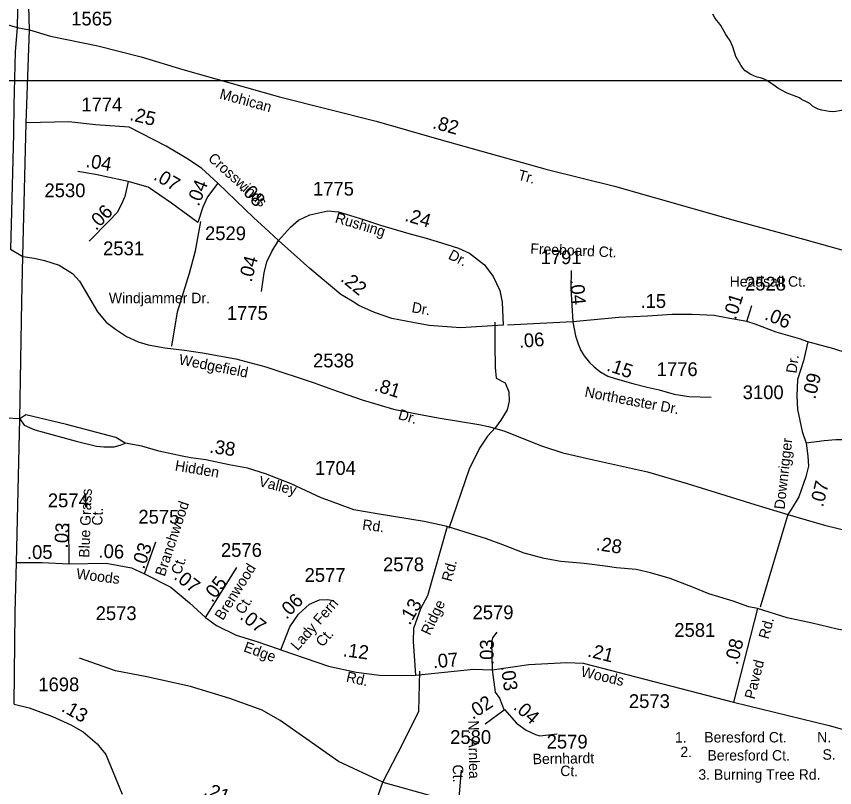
# Model space of a CAD drawing. Extents: x 2290055 to 2389491, y 66597 to 237875.
# Drawn here: x 2335214 to 2338929, y 146517 to 150018 of the extents above; entities that cross this region are included whole.
import ezdxf

# ---------------------------------------------------------------- set-up
doc = ezdxf.new("R2010")
doc.units = 0
for name, color, linetype in [('Exist Hydrographic Creek Single Shore', 7, 'Continuous'), ('Exist Road Non-System Type 51', 7, 'Continuous'), ('Exist Road Non-System Type 51 Label', 7, 'Continuous'), ('Exist Road Primary NC UnDivided 4 Lane Attributed', 7, 'Continuous'), ('Exist Road Secondary Mileage Hundredths English Label', 7, 'Continuous'), ('Exist Road Secondary Type 51 Attributed', 7, 'Continuous'), ('Exist Road Secondary Type 51 Divided Label', 7, 'Continuous'), ('Exist Road Secondary Type 51 Label', 7, 'Continuous'), ('Exist Road Secondary Type 51 Number Label', 7, 'Continuous'), ('Map Preparation Inset Cut Line', 7, 'Continuous')]:
    doc.layers.add(name, color=color, linetype=linetype)

msp = doc.modelspace()

# ---------------------------------------------------------------- linework, layer by layer
at = {"layer": 'Exist Hydrographic Creek Single Shore'}
for points in [[(2338779, 149640.9), (2338771.1, 149646.5), (2338770, 149647.3), (2338713, 149669.6), (2338684.7, 149684.1), (2338671.5, 149691.7), (2338659, 149701.3), (2338620.7, 149726.8), (2338606.2, 149733.8), (2338591.5, 149739), (2338576.5, 149742.3), (2338561.5, 149747), (2338547.7, 149753.2), (2338522.5, 149770.9), (2338512.5, 149782.6), (2338503.5, 149795.4), (2338480, 149835.5), (2338466.7, 149879.8), (2338453.2, 149908.8), (2338444.7, 149922.1), (2338435.2, 149935), (2338411.5, 149975.6), (2338403, 149988.4), (2338392.7, 150000), (2338382.7, 150013.6), (2338375.7, 150027.4)], [(2339245.5, 149611.6), (2339233, 149609.7), (2339215.7, 149608.6), (2339212, 149606.8), (2339206.5, 149602), (2339187.7, 149599.7), (2339137, 149598.5), (2339073.5, 149603.8), (2339019.5, 149597.3), (2339002.5, 149597.2), (2338985.5, 149595.2), (2338968.5, 149592.4), (2338951, 149588), (2338934.7, 149585.2), (2338919.7, 149584.4), (2338903.5, 149585.4), (2338871, 149592), (2338854.5, 149596.4), (2338838.5, 149603.9), (2338828.7, 149610.5), (2338815.5, 149621.7), (2338801.2, 149630.2), (2338779, 149640.9)]]:
    msp.add_lwpolyline(points, dxfattribs=at)
at = {"layer": 'Exist Road Non-System Type 51'}
for p, q in [((2335892.5, 148691.2), (2335892.6, 148691.8)), ((2335920.2, 148521.2), (2335946.2, 148677)), ((2338716.9, 147757.1), (2338590.2, 147335.1))]:
    msp.add_line(p, q, dxfattribs=at)
for points in [[(2335946.2, 148677), (2336000.1, 148852.4), (2336027.1, 148953.6), (2336052.5, 149086.3)], [(2337385.7, 148628.8), (2337386.8, 148524.5), (2337388.5, 148424.1), (2337392.1, 148375.7), (2337433.9, 148353.6), (2337450.5, 148312.6), (2337451.2, 148271.5), (2337442.8, 148231.7), (2337414, 148184.2), (2337389, 148151.5)], [(2337389, 148151.5), (2337352.7, 148112.4), (2337316.8, 148057.2), (2337269.4, 147962.3), (2337177.8, 147692.5)], [(2336877.8, 146541.5), (2336676.1, 146634.7), (2336528.7, 146739.5), (2336412.3, 146821), (2336330.8, 146867.6), (2336183.4, 146921.9), (2336005, 146976.3), (2335807.2, 147019), (2335663.7, 147046.2), (2335500.7, 147104.4)], [(2336797.5, 146312.2), (2336877.8, 146541.5), (2336970.9, 146720.1), (2337040.7, 146863.7), (2337045.3, 147044.6)], [(2336877.8, 146541.5), (2337083.4, 146483.3), (2337223, 146452.3), (2337234.6, 146595.9)]]:
    msp.add_lwpolyline(points, dxfattribs=at)
at = {"layer": 'Exist Road Primary NC UnDivided 4 Lane Attributed'}
for points in [[(2335273.7, 149955.9), (2335269, 150116.7), (2335276.7, 150433), (2335281.1, 150646.1), (2335300.7, 151494.6), (2335312, 151942.5), (2335322.2, 152261.3), (2335323.8, 152448.2)], [(2335262.7, 152217.6), (2335250.3, 151521), (2335233.8, 150931.6), (2335227.2, 150754.9), (2335222.9, 150608.1), (2335224.3, 150278), (2335217.8, 149967.7)], [(2335217.8, 149967.7), (2335208.4, 149856.1), (2335203.4, 149613.9), (2335202.1, 149484.7), (2335190.5, 149073), (2335187.4, 148960.1)], [(2335258.6, 149534.9), (2335273.7, 149955.9)], [(2335243.9, 148927.4), (2335258.6, 149534.9)], [(2335229.8, 148191.4), (2335239.2, 148723.5), (2335243.9, 148927.4)], [(2335215.3, 147538.8), (2335229.8, 148191.4)], [(2335203.8, 146895.3), (2335208.4, 147311.7), (2335215.3, 147538.8)]]:
    msp.add_lwpolyline(points, dxfattribs=at)
at = {"layer": 'Exist Road Secondary Type 51 Attributed'}
for p, q in [((2338530.2, 148631.8), (2338553.3, 148705.6)), ((2337740.8, 148631.2), (2337444.2, 148615.8)), ((2338578, 147329.2), (2338470.1, 146904.4))]:
    msp.add_line(p, q, dxfattribs=at)
for points in [[(2334230.1, 150043.1), (2334277.2, 150000.5), (2334309.9, 149982.3), (2334459.8, 149938.3), (2334612.9, 149898.2), (2334696.4, 149885.6), (2334757.9, 149890.6), (2334804.6, 149906.7), (2334894.7, 149949.6), (2334969.7, 149987.3), (2335043.2, 150000.2), (2335082.4, 150000.7), (2335111.8, 149994.2), (2335151.5, 149987.3), (2335217.8, 149967.7)], [(2335217.8, 149967.7), (2335273.7, 149955.9)], [(2335273.7, 149955.9), (2335370, 149927.1), (2335583.6, 149883.2), (2335780.7, 149834.3), (2335970, 149775.8), (2336409.1, 149652.7), (2336847.6, 149541.4), (2337131.9, 149460.6), (2337623.3, 149322), (2337929.1, 149247), (2338477.4, 149090.8), (2338792.8, 149004.9), (2339247.6, 148877.4), (2339464.3, 148815.8)], [(2336128.4, 149260.2), (2336054.8, 149329.2), (2335987.7, 149372.9), (2335893.9, 149428.3), (2335725.9, 149514.6), (2335574, 149524.5), (2335453.2, 149539.4), (2335258.6, 149534.9)], [(2335722.4, 149267.5), (2335573.9, 149299.4), (2335493.3, 149313.3)], [(2335722.4, 149267.5), (2335706.8, 149200.2), (2335689.7, 149161.8), (2335671.6, 149127.7), (2335636.4, 149089.3), (2335544.7, 148997.6)], [(2336038, 149082.5), (2335947.3, 149148.1), (2335918.1, 149169.6), (2335812.3, 149241.8), (2335722.4, 149267.5)], [(2336128.4, 149260.2), (2336082.6, 149198.1), (2336061.2, 149152.2), (2336038, 149082.5)], [(2336403.8, 148999.8), (2336342.1, 149058.4), (2336292.6, 149103.2), (2336128.4, 149260.2)], [(2336403.8, 148999.8), (2336459.4, 149060.5), (2336494.6, 149092.5), (2336546.8, 149116), (2336628.9, 149134.1), (2336676.5, 149130.9), (2336712.1, 149120.2), (2336789.9, 149095.7), (2336866.6, 149070.1), (2336995.2, 149031.8)], [(2336995.2, 149031.8), (2337074.8, 149010.3), (2337144.4, 148989.1), (2337221.1, 148964.6), (2337271.2, 148942.2), (2337338.9, 148890), (2337379.4, 148836.7), (2337409.3, 148772.7), (2337419.9, 148720.5), (2337424.8, 148615.6)], [(2336327.2, 148768.4), (2336338.9, 148853.7), (2336350.7, 148903.8), (2336374.1, 148949.7), (2336403.8, 148999.8)], [(2337424.8, 148615.6), (2337230.2, 148603.2), (2337088.4, 148613.8), (2337014.6, 148627.6), (2336919.1, 148646.6), (2336840, 148673.5), (2336769.3, 148705), (2336738, 148724.5), (2336687.5, 148754.6), (2336546.3, 148872.9), (2336403.8, 148999.8)], [(2335187.4, 148960.1), (2335243.9, 148927.4)], [(2335243.9, 148927.4), (2335296, 148920.5), (2335342.4, 148909.9), (2335408.3, 148887.9), (2335469.8, 148850.3), (2335501.1, 148815.8), (2335582.1, 148676.5), (2335621.6, 148630), (2335664.3, 148597.4), (2335714.5, 148564.1), (2335766.6, 148540.3), (2335813, 148526.5), (2335888.9, 148513.3), (2335977.7, 148502.6), (2336059.3, 148490.1), (2336211.2, 148463.7), (2336346.1, 148426.1), (2336565.7, 148353.9), (2336649.8, 148324.4), (2336783.4, 148277.4), (2336925.9, 148234.1), (2337031.9, 148213.4), (2337128.5, 148194.5), (2337313.8, 148165.2), (2337357.9, 148155.6)], [(2337733.4, 148864.4), (2337731.2, 148782.3), (2337740.8, 148631.2)], [(2338530.2, 148631.8), (2338436.6, 148649.1), (2338381.6, 148659.6), (2338282.1, 148664.8), (2338191.2, 148664.8), (2338079.5, 148656.7), (2337949.1, 148650.8), (2337740.8, 148631.2)], [(2337740.8, 148631.2), (2337753.1, 148566.7), (2337764.6, 148531.1), (2337777.2, 148501), (2337791.6, 148476.3), (2337816.5, 148446), (2337837.8, 148426.3), (2337862.5, 148405.6), (2337898.7, 148384.9), (2337933.1, 148373.2), (2338012.2, 148350.8), (2338078.3, 148334.5), (2338132.4, 148323), (2338200.9, 148303.1), (2338266.7, 148291.6), (2338367.7, 148289.1)], [(2338807.5, 148540.6), (2338769.8, 148553.8), (2338664.1, 148584), (2338567.4, 148620.3), (2338530.2, 148631.8)], [(2338807.5, 148540.6), (2338786.7, 148453.7), (2338760.3, 148368.8), (2338756.5, 148295.1), (2338760.3, 148232.8), (2338781.1, 148132.8), (2338799.6, 148080.1)], [(2339980.7, 148040.5), (2339897.6, 148106.5), (2339810.9, 148165), (2339688.2, 148238.7), (2339552.4, 148299.1), (2339459.9, 148333.1), (2339341.1, 148372.7), (2339180.7, 148425.6), (2338924.5, 148508.5), (2338807.5, 148540.6)], [(2335229.8, 148191.4), (2335167.6, 148193.3)], [(2337357.9, 148155.6), (2337426.9, 148135.6), (2337598, 148068), (2337695, 148036), (2337834.2, 148005), (2338078.8, 147950.8), (2338260, 147897.5), (2338566, 147802.4), (2338716.9, 147757.1)], [(2339980.7, 148040.5), (2339912.7, 147953.6), (2339867.5, 147919.6), (2339824.1, 147893.2), (2339759.9, 147878.1), (2339710.9, 147870.5), (2339656.2, 147876.2), (2339576.9, 147893.2), (2339509, 147919.6), (2339401.4, 147966.8), (2339244.8, 148032.9), (2339173.2, 148063.1), (2339093.9, 148082), (2339031.6, 148093.3), (2338971.3, 148095.2), (2338933.5, 148095.2), (2338880.7, 148091.4), (2338799.6, 148080.1)], [(2337170.6, 147702), (2337065.2, 147725.2), (2336852.1, 147759.7), (2336746.7, 147777.9), (2336640.3, 147817.6), (2336598.7, 147831.5), (2336462.1, 147895.2), (2336345.7, 147941), (2336264.2, 147966.8), (2336180.1, 147982.4), (2336075, 148004.4), (2336006.6, 148013.8), (2335967.1, 148020.7), (2335861, 148044.6), (2335783.8, 148066.5), (2335708.1, 148080.7)], [(2338799.6, 148080.1), (2338807.5, 148021.4), (2338809.4, 147976.1), (2338798.1, 147927), (2338766, 147836.4), (2338732, 147779.8), (2338716.9, 147757.1)], [(2338716.9, 147757.1), (2338883, 147708), (2339045.2, 147668.4), (2339233.9, 147623.1)], [(2335453.8, 147532.5), (2335452.5, 147714.5)], [(2337170.6, 147702), (2337080.9, 147387.6), (2337049.5, 147328), (2337016.5, 147238.9), (2337015.9, 147180.5), (2337026.6, 147027.4)], [(2338578, 147329.2), (2338539.8, 147337.4), (2338468.9, 147363.1), (2338358.4, 147397), (2338287.5, 147425.2), (2338182.1, 147465.4), (2338093, 147491.1), (2338028.1, 147506.8), (2337939.2, 147513.6), (2337886.5, 147521.5), (2337791.8, 147534.4), (2337686.4, 147543.2), (2337610.5, 147557), (2337519.5, 147581.5), (2337421.9, 147618.5), (2337348.2, 147646.7), (2337276, 147669.3), (2337170.6, 147702)], [(2335796.1, 147486.7), (2335848.1, 147631.7)], [(2335215.3, 147538.8), (2335330.9, 147538.9), (2335453.8, 147532.5)], [(2335453.8, 147532.5), (2335622.3, 147535.1), (2335736.7, 147514.7), (2335796.1, 147486.7)], [(2336072.5, 147288.4), (2336215.9, 147515.6)], [(2335796.1, 147486.7), (2335915.9, 147427.1), (2335999.7, 147355.6), (2336072.5, 147288.4)], [(2336414.3, 147142), (2336456.2, 147247), (2336494.5, 147304.1), (2336544.7, 147348.7), (2336590.8, 147368.8), (2336625.3, 147370.6), (2336655.4, 147365.6)], [(2339946.6, 146874.9), (2339904.6, 146885), (2339828.6, 146901.9), (2339765.3, 146926.4), (2339638.5, 146990.4), (2339541.9, 147041.2), (2339429.9, 147078.6), (2339367.4, 147094.2), (2339276.8, 147119.6), (2339140.6, 147171.1), (2339020.7, 147220.7), (2338939.5, 147235.7), (2338827.2, 147263.3), (2338713.6, 147287.8), (2338578, 147329.2)], [(2336072.5, 147288.4), (2336122.4, 147252), (2336212.1, 147209.4), (2336305.9, 147179.3), (2336402.5, 147146), (2336414.3, 147142)], [(2337395.8, 147222), (2337375, 147196.2), (2337370.7, 147176.2), (2337373.8, 147051.3)], [(2336414.3, 147142), (2336631.3, 147068.2), (2336756.8, 147040), (2336862.8, 147027.4), (2336958.8, 147024.9), (2337026.6, 147027.4)], [(2337026.6, 147027.4), (2337289, 147054.2), (2337373.8, 147051.3)], [(2337373.8, 147051.3), (2337541.3, 147075.8), (2337713.9, 147084.5), (2337787.9, 147081.4), (2338470.1, 146904.4)], [(2337373.8, 147051.3), (2337387.6, 146950.3), (2337407, 146922), (2337429, 146868.7)], [(2338470.1, 146904.4), (2338904.5, 146798.1), (2339855.9, 146528.5)], [(2335203.8, 146895.3), (2335272.5, 146878.1), (2335378.6, 146839.1), (2335461.3, 146801.7), (2335517.5, 146770.4), (2335581.5, 146715.8), (2335620.5, 146667.4), (2335695.4, 146486.4)], [(2337429, 146868.7), (2337342.4, 146805.3)], [(2337429.5, 146870.6), (2337485.2, 146809.7), (2337528.2, 146777.1), (2337570.2, 146757.6), (2337590.7, 146751.9), (2337670, 146760.8)]]:
    msp.add_lwpolyline(points, dxfattribs=at)
at = {"layer": 'Exist Road Secondary Type 51 Divided Label'}
for points in [[(2335708.1, 148080.7), (2335666.5, 148105.4), (2335442.5, 148165), (2335257.7, 148209), (2335229.8, 148191.4)], [(2335229.8, 148191.4), (2335249.5, 148161.9), (2335297.8, 148141.2), (2335485.5, 148089.1), (2335578, 148066.5), (2335611.9, 148063.4), (2335658.6, 148063.4), (2335686.3, 148071.6), (2335708.1, 148080.7)]]:
    msp.add_lwpolyline(points, dxfattribs=at)
at = {"layer": 'Map Preparation Inset Cut Line'}
for points in [[(2374088.6, 192135.8), (2313126.6, 192135.8), (2313126.6, 149726.2), (2353934.7, 149726.2), (2375181.1, 184193.5), (2380407.7, 192135.8)], [(2318953.4, 149726.2), (2325417.5, 149726.2), (2346393.7, 149726.2), (2338303.7, 115381.1), (2324894.8, 115381.1)]]:
    msp.add_lwpolyline(points, close=True, dxfattribs=at)

# ---------------------------------------------------------------- texts
at = {"layer": 'Exist Road Non-System Type 51 Label'}
for s, p in [('N. Arnlea ', (2337266.2, 146821.5)), ('Ct.', (2337195.3, 146621.2))]:
    msp.add_text(s, height=47.5, rotation=270.7955, dxfattribs=at).set_placement(p)
at = {"layer": 'Exist Road Secondary Mileage Hundredths English Label'}
for s, rotation, p in [('.25', 346.2644, (2335725.4, 149547.2)), ('.82', 344.5976, (2337100.2, 149510.5)), ('.04', 350.21, (2335526.7, 149334.1)), ('.07', 329.7291, (2335833.1, 149279.6)), ('.04', 68.037, (2336042, 149151.9)), ('.08', 312.1544, (2336225, 149233.5)), ('.06', 45.8531, (2335576.1, 149042.4)), ('.24', 343.3701, (2336973.8, 149090.3)), ('.04', 75.0803, (2336282, 148808.2)), ('.22', 320.6905, (2336682.1, 148819.8)), ('.04', 274.779, (2337728.3, 148821.4)), ('.01', 72.6255, (2338480, 148637.1)), ('.06', 337.0561, (2338606.6, 148643.8)), ('.06', 4.5775, (2337497.3, 148512.4)), ('.15', 341.5514, (2337889.8, 148410.2)), ('.09', 76.3447, (2338840.6, 148276.7)), ('.81', 342.5743, (2336835.3, 148319.4)), ('.38', 351.568, (2336088.6, 148037.4)), ('.07', 76.3447, (2338876.1, 147787.3)), ('.03', 85.893, (2335447.6, 147601.4)), ('.28', 351.568, (2337843.1, 147595.1)), ('.05', 0.6717, (2335262.9, 147553.8)), ('.06', 357.903, (2335586.5, 147560.3)), ('.03', 71.6351, (2335794.4, 147505.2)), ('.07', 322.1933, (2335925.5, 147466.8)), ('.05', 52.4703, (2336103.2, 147353.3)), ('.06', 45.8531, (2336440.4, 147277.5)), ('.13', 60.2724, (2337000.2, 147250.4)), ('.07', 322.1933, (2336225.1, 147285.3)), ('.12', 352.427, (2336694.7, 147113.2)), ('.03', 89.5378, (2337380.6, 147073.2)), ('.21', 345.8571, (2337803.8, 147112.6)), ('.08', 76.3447, (2338488.5, 147071.3)), ('.07', 5.1477, (2337107, 147058)), ('.03', 278.1069, (2337413.1, 147066.9)), ('.02', 33.1233, (2337285.9, 146823.9)), ('.04', 318.6588, (2337466.8, 146876.6)), ('.13', 330.7231, (2335414.7, 146866)), ('.21', 339.2756, (2336060.2, 146484.9))]:
    msp.add_text(s, height=62.5, rotation=rotation, dxfattribs=at).set_placement(p)
msp.add_text('.15', height=62.5, dxfattribs=at).set_placement((2338047.5, 148694.2))
at = {"layer": 'Exist Road Secondary Type 51 Label'}
for s, rotation, p in [('Mohican', 344.7011, (2336133.7, 149645.2)), ('Crosswinds', 318.2481, (2336081, 149367.5)), ('Tr.', 344.8064, (2337487.7, 149277.4)), ('Rushing', 343.2899, (2336657.7, 149083.3)), ('Freeboard Ct.', 357.5104, (2337546.6, 148940.1)), ('Dr.', 332.9499, (2337171.2, 148919.4)), ('Dr.', 349.6946, (2337006.3, 148675.1)), ('Wedgefield', 348.7883, (2335949.4, 148438.5)), ('Dr.', 82.0348, (2338755, 148395)), ('Northeaster Dr.', 349.3483, (2337791.4, 148291.2)), ('Dr.', 343.4833, (2336944.2, 148190.5)), ('Downrigger', 83.6816, (2338701.4, 147777.8)), ('Hidden', 350.5303, (2335932, 147956.4)), ('Valley', 345.9466, (2336311.4, 147885.8)), ('Blue Grass', 87.7975, (2335545.3, 147559.5)), ('Branchwood', 71.5651, (2335887.7, 147472.1)), ('Ct.', 87.7975, (2335604.3, 147705.3)), ('Rd.', 352.6493, (2336782.9, 147687.9)), ('Ct.', 71.5651, (2335960, 147479.7)), ('Brenwood', 57.8476, (2336151.6, 147272.5)), ('Rd.', 75.0162, (2337189.8, 147448.6)), ('Woods', 352.875, (2335484.5, 147465)), ('Ct.', 57.8476, (2336244.6, 147299.1)), ('Lady Fern', 48.8139, (2336491, 147135.4)), ('Ridge', 64.6538, (2337091.6, 147204.7)), ('Rd.', 74.6948, (2338628.4, 147187.8)), ('Ct.', 48.8139, (2336604.1, 147151.8)), ('Edge', 340.201, (2336242.4, 147136.2)), ('Paved ', 75.6565, (2338565, 146915)), ('Woods', 346.6074, (2337773.8, 147022.7)), ('Rd.', 347.1955, (2336708.5, 146998.3)), ('Bernhardt', 0.984, (2337558.5, 146622.8)), ('Ct.', 358.4981, (2337682.9, 146569.7))]:
    msp.add_text(s, height=47.5, rotation=rotation, dxfattribs=at).set_placement(p)
for s, p in [('Headsail Ct.', (2338452.4, 148790.5)), ('Windjammer Dr.', (2335634.3, 148715.5)), ('1.', (2338204.4, 146721.4)), ('Beresford Ct.', (2338337, 146721.6)), ('N.', (2338849.5, 146721.7)), ('2.', (2338228.5, 146655)), ('Beresford Ct.', (2338351.5, 146639.5)), ('S.', (2338873.7, 146643.3)), ('3. Burning Tree Rd.', (2338310.3, 146552.4))]:
    msp.add_text(s, height=47.5, dxfattribs=at).set_placement(p)
at = {"layer": 'Exist Road Secondary Type 51 Number Label'}
for s, p in [('1565', (2335463.3, 149976.3)), ('1774', (2335509.4, 149586.4)), ('2530', (2335342.1, 149196.6)), ('1775', (2336560.8, 149203.9)), ('2529', (2336070.8, 149001.8)), ('2531', (2335608.2, 148933.3)), ('1791', (2337594, 148892.9)), ('2528', (2338522.1, 148773.1)), ('1775', (2336169.9, 148639.6)), ('2538', (2336561.2, 148424.1)), ('1776', (2338121.1, 148384.7)), ('3100', (2338511.4, 148280)), ('1704', (2336569.9, 147936.1)), ('2574', (2335357.3, 147789.4)), ('2575', (2335768.3, 147714.9)), ('2576', (2336143, 147564.1)), ('2578', (2336878.9, 147498.8)), ('2577', (2336522.7, 147450.6)), ('2573', (2335574.4, 147277.2)), ('2579', (2337285.1, 147281.1)), ('2581', (2338201.1, 147201)), ('1698', (2335314.1, 146954)), ('2573', (2337994.9, 146878)), ('2580', (2337183.5, 146714.9)), ('2579', (2337621.6, 146694.2))]:
    msp.add_text(s, height=62.5, dxfattribs=at).set_placement(p)

doc.saveas('drawing.dxf')
